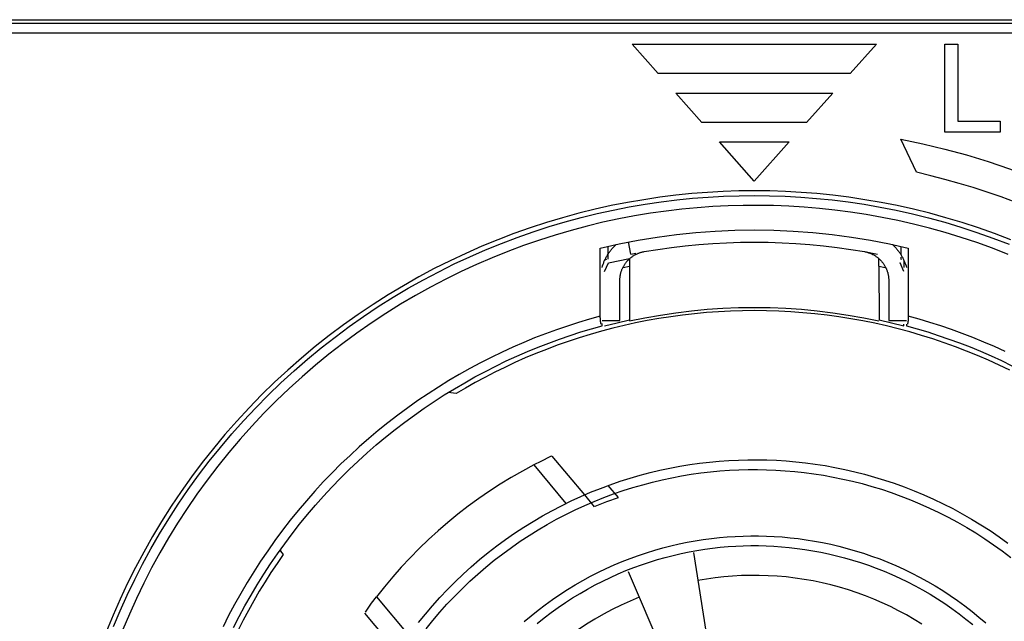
# Model space of a CAD drawing. Header units: millimetres. Extents: x -2637 to -1637, y 678 to 1678.
# Tile 280 of 348: x -2036 to -2016, y 1397 to 1409. Entities that reach past the tile are written whole.
import ezdxf

# ---------------------------------------------------------------- set-up
doc = ezdxf.new("R2010")
doc.units = ezdxf.units.MM
doc.layers.add('Make2D$B.SHOW mini', color=7, linetype='Continuous', true_color=0x000000)

msp = doc.modelspace()

# ---------------------------------------------------------------- linework, layer by layer
at = {"layer": 'Make2D$B.SHOW mini', "color": 18, "lineweight": -3, "true_color": 0x000000}
for points in [[(-2059.217, 1408.906), (-2008.217, 1408.906)], [(-2008.217, 1408.831), (-2059.217, 1408.831)], [(-2008.217, 1408.631), (-2059.217, 1408.631)], [(-2022.932, 1407.806), (-2023.467, 1408.406)], [(-2023.467, 1408.406), (-2018.467, 1408.406)], [(-2018.467, 1408.406), (-2019.003, 1407.806)], [(-2017.067, 1406.606), (-2017.067, 1408.406)], [(-2017.067, 1408.406), (-2016.803, 1408.406)], [(-2016.803, 1408.406), (-2016.803, 1406.834)], [(-2019.003, 1407.806), (-2022.932, 1407.806)], [(-2022.039, 1406.806), (-2022.574, 1407.406)], [(-2022.574, 1407.406), (-2019.36, 1407.406)], [(-2019.36, 1407.406), (-2019.896, 1406.806)], [(-2019.896, 1406.806), (-2022.039, 1406.806)], [(-2016.803, 1406.834), (-2015.935, 1406.834)], [(-2015.935, 1406.834), (-2015.935, 1406.606)], [(-2015.935, 1406.606), (-2017.067, 1406.606)], [(-2020.967, 1405.606), (-2021.682, 1406.406)], [(-2021.682, 1406.406), (-2020.253, 1406.406)], [(-2020.253, 1406.406), (-2020.967, 1405.606)], [(-2017.967, 1406.465), (-2017.517, 1406.37), (-2017.07, 1406.261), (-2016.625, 1406.139), (-2016.184, 1406.005), (-2015.747, 1405.857), (-2015.315, 1405.696), (-2014.888, 1405.523), (-2014.467, 1405.337)], [(-2017.65, 1405.785), (-2017.967, 1406.465)], [(-2013.2, 1403.988), (-2013.458, 1404.141), (-2013.72, 1404.289), (-2013.985, 1404.432), (-2014.253, 1404.569), (-2014.524, 1404.702), (-2014.798, 1404.828), (-2015.074, 1404.95), (-2015.353, 1405.066), (-2015.634, 1405.176), (-2015.917, 1405.28), (-2016.202, 1405.379), (-2016.489, 1405.472), (-2016.777, 1405.559), (-2017.067, 1405.64), (-2017.358, 1405.715), (-2017.65, 1405.785)], [(-2020.967, 1405.406), (-2021.284, 1405.403), (-2021.603, 1405.392), (-2021.924, 1405.374), (-2022.248, 1405.348), (-2022.573, 1405.315), (-2022.901, 1405.274), (-2023.23, 1405.225), (-2023.56, 1405.168), (-2023.892, 1405.103), (-2024.223, 1405.029), (-2024.556, 1404.947), (-2024.888, 1404.856), (-2025.22, 1404.756), (-2025.552, 1404.648), (-2025.883, 1404.531), (-2026.213, 1404.405), (-2026.541, 1404.271), (-2026.867, 1404.127), (-2027.191, 1403.975), (-2027.512, 1403.814), (-2027.831, 1403.644), (-2028.146, 1403.466), (-2028.457, 1403.279), (-2028.765, 1403.083), (-2029.068, 1402.879), (-2029.367, 1402.667), (-2029.661, 1402.447), (-2029.949, 1402.219), (-2030.232, 1401.983), (-2030.509, 1401.74), (-2030.779, 1401.49), (-2031.044, 1401.232), (-2031.301, 1400.968), (-2031.551, 1400.697), (-2031.795, 1400.421), (-2032.03, 1400.138), (-2032.258, 1399.849), (-2032.478, 1399.556), (-2032.691, 1399.257), (-2032.894, 1398.954), (-2033.09, 1398.646), (-2033.277, 1398.335), (-2033.456, 1398.019), (-2033.625, 1397.701), (-2033.786, 1397.38), (-2033.939, 1397.056), (-2034.082, 1396.729), (-2034.217, 1396.401)], [(-2015.722, 1404.405), (-2016.052, 1404.531), (-2016.382, 1404.648), (-2016.714, 1404.756), (-2017.046, 1404.856), (-2017.379, 1404.947), (-2017.711, 1405.029), (-2018.043, 1405.103), (-2018.374, 1405.168), (-2018.705, 1405.225), (-2019.034, 1405.274), (-2019.361, 1405.315), (-2019.687, 1405.348), (-2020.011, 1405.374), (-2020.332, 1405.392), (-2020.651, 1405.403), (-2020.967, 1405.406)], [(-2034.074, 1396.497), (-2033.938, 1396.819), (-2033.794, 1397.139), (-2033.641, 1397.457), (-2033.479, 1397.772), (-2033.309, 1398.084), (-2033.131, 1398.392), (-2032.944, 1398.697), (-2032.749, 1398.999), (-2032.546, 1399.296), (-2032.335, 1399.588), (-2032.116, 1399.875), (-2031.889, 1400.157), (-2031.655, 1400.434), (-2031.414, 1400.705), (-2031.166, 1400.97), (-2030.911, 1401.228), (-2030.649, 1401.48), (-2030.381, 1401.725), (-2030.107, 1401.962), (-2029.828, 1402.193), (-2029.543, 1402.416), (-2029.253, 1402.631), (-2028.958, 1402.838), (-2028.658, 1403.038), (-2028.354, 1403.229), (-2028.047, 1403.412), (-2027.736, 1403.586), (-2027.422, 1403.752), (-2027.105, 1403.91), (-2026.785, 1404.058), (-2026.464, 1404.199), (-2026.14, 1404.33), (-2025.815, 1404.453), (-2025.489, 1404.568), (-2025.162, 1404.674), (-2024.834, 1404.771), (-2024.506, 1404.86), (-2024.179, 1404.94), (-2023.852, 1405.012), (-2023.525, 1405.076), (-2023.199, 1405.132), (-2022.875, 1405.18), (-2022.552, 1405.22), (-2022.231, 1405.253), (-2021.911, 1405.278), (-2021.594, 1405.296), (-2021.279, 1405.306), (-2020.967, 1405.309)], [(-2020.967, 1405.309), (-2020.653, 1405.306), (-2020.336, 1405.295), (-2020.017, 1405.278), (-2019.696, 1405.252), (-2019.372, 1405.219), (-2019.047, 1405.179), (-2018.72, 1405.13), (-2018.392, 1405.073), (-2018.063, 1405.008), (-2017.733, 1404.935), (-2017.403, 1404.853), (-2017.073, 1404.763), (-2016.743, 1404.664), (-2016.413, 1404.557), (-2016.085, 1404.441), (-2015.757, 1404.316)], [(-2015.772, 1404.106), (-2016.092, 1404.23), (-2016.415, 1404.346), (-2016.738, 1404.453), (-2017.061, 1404.552), (-2017.385, 1404.642), (-2017.709, 1404.724), (-2018.032, 1404.797), (-2018.355, 1404.863), (-2018.677, 1404.92), (-2018.998, 1404.97), (-2019.317, 1405.012), (-2019.635, 1405.046), (-2019.95, 1405.072), (-2020.264, 1405.092), (-2020.575, 1405.104), (-2020.884, 1405.109), (-2021.193, 1405.108), (-2021.504, 1405.099), (-2021.818, 1405.084), (-2022.134, 1405.061), (-2022.452, 1405.03), (-2022.772, 1404.992), (-2023.093, 1404.947), (-2023.416, 1404.893), (-2023.739, 1404.831), (-2024.064, 1404.762), (-2024.388, 1404.684), (-2024.713, 1404.597), (-2025.038, 1404.502), (-2025.362, 1404.399), (-2025.686, 1404.287), (-2026.008, 1404.167), (-2026.329, 1404.038), (-2026.648, 1403.901), (-2026.965, 1403.755), (-2027.28, 1403.6), (-2027.592, 1403.437), (-2027.9, 1403.265), (-2028.205, 1403.085), (-2028.507, 1402.897), (-2028.804, 1402.701), (-2029.097, 1402.496), (-2029.385, 1402.284), (-2029.668, 1402.064), (-2029.946, 1401.837), (-2030.218, 1401.602), (-2030.484, 1401.361), (-2030.744, 1401.112), (-2030.997, 1400.857), (-2031.244, 1400.595), (-2031.483, 1400.327), (-2031.716, 1400.054), (-2031.941, 1399.775), (-2032.158, 1399.491), (-2032.368, 1399.202), (-2032.569, 1398.908), (-2032.763, 1398.61), (-2032.948, 1398.308), (-2033.126, 1398.003), (-2033.294, 1397.694), (-2033.455, 1397.382), (-2033.606, 1397.068), (-2033.75, 1396.751), (-2033.885, 1396.433)], [(-2024.117, 1404.235), (-2023.732, 1404.321), (-2023.344, 1404.396), (-2022.953, 1404.46), (-2022.559, 1404.512), (-2022.163, 1404.553), (-2021.765, 1404.583), (-2021.366, 1404.6), (-2020.967, 1404.606), (-2020.568, 1404.6), (-2020.17, 1404.583), (-2019.772, 1404.553), (-2019.376, 1404.512), (-2018.982, 1404.46), (-2018.591, 1404.396), (-2018.202, 1404.321), (-2017.817, 1404.235)], [(-2024.117, 1402.844), (-2024.117, 1404.235)], [(-2024.081, 1403.837), (-2024.071, 1403.87), (-2024.061, 1403.903), (-2024.048, 1403.936), (-2024.042, 1403.952), (-2024.035, 1403.968), (-2024.028, 1403.984), (-2024.021, 1404), (-2024.013, 1404.016), (-2024.005, 1404.032), (-2023.997, 1404.047), (-2023.988, 1404.063), (-2023.979, 1404.078), (-2023.97, 1404.093), (-2023.961, 1404.108), (-2023.952, 1404.123), (-2023.942, 1404.137), (-2023.932, 1404.152), (-2023.921, 1404.166), (-2023.911, 1404.18), (-2023.9, 1404.194), (-2023.889, 1404.207), (-2023.878, 1404.221), (-2023.866, 1404.234), (-2023.843, 1404.259), (-2023.818, 1404.284), (-2023.793, 1404.308)], [(-2023.964, 1404.27), (-2023.964, 1404.011)], [(-2023.717, 1403.572), (-2023.717, 1403.584), (-2023.717, 1403.596), (-2023.716, 1403.608), (-2023.715, 1403.621), (-2023.714, 1403.633), (-2023.713, 1403.646), (-2023.711, 1403.658), (-2023.709, 1403.671), (-2023.707, 1403.683), (-2023.704, 1403.696), (-2023.701, 1403.708), (-2023.698, 1403.721), (-2023.695, 1403.733), (-2023.691, 1403.746), (-2023.687, 1403.759), (-2023.683, 1403.771), (-2023.678, 1403.784), (-2023.674, 1403.796), (-2023.668, 1403.808), (-2023.663, 1403.82), (-2023.657, 1403.833), (-2023.651, 1403.845), (-2023.645, 1403.857), (-2023.638, 1403.868), (-2023.632, 1403.88), (-2023.624, 1403.892), (-2023.617, 1403.903), (-2023.609, 1403.914), (-2023.601, 1403.926), (-2023.593, 1403.936), (-2023.585, 1403.947), (-2023.576, 1403.958), (-2023.567, 1403.968), (-2023.558, 1403.978), (-2023.549, 1403.988), (-2023.539, 1403.998), (-2023.529, 1404.007), (-2023.519, 1404.017), (-2023.509, 1404.026), (-2023.499, 1404.034), (-2023.488, 1404.043), (-2023.477, 1404.051), (-2023.467, 1404.059), (-2023.456, 1404.067), (-2023.444, 1404.074), (-2023.433, 1404.081), (-2023.422, 1404.088), (-2023.41, 1404.095), (-2023.399, 1404.101), (-2023.387, 1404.107), (-2023.375, 1404.113), (-2023.363, 1404.118), (-2023.352, 1404.124), (-2023.34, 1404.129), (-2023.328, 1404.133), (-2023.316, 1404.137), (-2023.304, 1404.142), (-2023.292, 1404.145), (-2023.28, 1404.149), (-2023.268, 1404.152), (-2023.256, 1404.155), (-2023.244, 1404.158), (-2023.232, 1404.16), (-2023.22, 1404.162)], [(-2023.491, 1404.113), (-2023.539, 1404.36)], [(-2023.22, 1404.162), (-2022.942, 1404.208), (-2022.662, 1404.247), (-2022.381, 1404.28), (-2022.1, 1404.307), (-2021.817, 1404.329), (-2021.534, 1404.344), (-2021.251, 1404.353), (-2020.967, 1404.356), (-2020.683, 1404.353), (-2020.4, 1404.344), (-2020.117, 1404.329), (-2019.834, 1404.307), (-2019.553, 1404.28), (-2019.272, 1404.247), (-2018.992, 1404.207), (-2018.714, 1404.162)], [(-2018.715, 1404.162), (-2018.444, 1404.113)], [(-2018.714, 1404.162), (-2018.702, 1404.16), (-2018.69, 1404.158), (-2018.678, 1404.155), (-2018.666, 1404.152), (-2018.654, 1404.149), (-2018.642, 1404.145), (-2018.63, 1404.141), (-2018.618, 1404.137), (-2018.606, 1404.133), (-2018.594, 1404.128), (-2018.583, 1404.123), (-2018.571, 1404.118), (-2018.559, 1404.113), (-2018.547, 1404.107), (-2018.535, 1404.101), (-2018.524, 1404.095), (-2018.512, 1404.088), (-2018.501, 1404.081), (-2018.49, 1404.074), (-2018.479, 1404.066), (-2018.468, 1404.059), (-2018.457, 1404.051), (-2018.446, 1404.043), (-2018.435, 1404.034), (-2018.425, 1404.025), (-2018.415, 1404.016), (-2018.405, 1404.007), (-2018.395, 1403.998), (-2018.385, 1403.988), (-2018.376, 1403.978), (-2018.367, 1403.968), (-2018.358, 1403.957), (-2018.349, 1403.947), (-2018.341, 1403.936), (-2018.333, 1403.925), (-2018.325, 1403.914), (-2018.317, 1403.903), (-2018.31, 1403.891), (-2018.303, 1403.88), (-2018.296, 1403.868), (-2018.289, 1403.856), (-2018.283, 1403.844), (-2018.277, 1403.832), (-2018.271, 1403.82), (-2018.266, 1403.808), (-2018.261, 1403.795), (-2018.256, 1403.783), (-2018.251, 1403.771), (-2018.247, 1403.758), (-2018.243, 1403.745), (-2018.239, 1403.733), (-2018.236, 1403.72), (-2018.233, 1403.708), (-2018.23, 1403.695), (-2018.228, 1403.683), (-2018.225, 1403.67), (-2018.223, 1403.657), (-2018.222, 1403.645), (-2018.22, 1403.633), (-2018.219, 1403.62), (-2018.218, 1403.608), (-2018.218, 1403.596), (-2018.217, 1403.583), (-2018.217, 1403.571)], [(-2018.141, 1404.308), (-2018.116, 1404.284), (-2018.092, 1404.259), (-2018.068, 1404.234), (-2018.057, 1404.221), (-2018.046, 1404.207), (-2018.035, 1404.194), (-2018.024, 1404.18), (-2018.013, 1404.166), (-2018.003, 1404.152), (-2017.993, 1404.137), (-2017.983, 1404.123), (-2017.973, 1404.108), (-2017.964, 1404.093), (-2017.955, 1404.078), (-2017.946, 1404.063), (-2017.938, 1404.047), (-2017.93, 1404.032), (-2017.922, 1404.016), (-2017.914, 1404), (-2017.907, 1403.984), (-2017.899, 1403.968), (-2017.893, 1403.952), (-2017.886, 1403.936), (-2017.874, 1403.903), (-2017.863, 1403.87), (-2017.853, 1403.837)], [(-2017.97, 1404.27), (-2017.97, 1404.103)], [(-2017.817, 1404.235), (-2017.817, 1402.844)], [(-2024.02, 1403.998), (-2023.982, 1404.007)], [(-2023.952, 1403.931), (-2023.517, 1404.024)], [(-2023.517, 1404.024), (-2023.517, 1403.867)], [(-2023.491, 1404.113), (-2023.392, 1404.131)], [(-2018.418, 1403.867), (-2018.418, 1404.024)], [(-2017.97, 1404.049), (-2017.97, 1404.011)], [(-2017.968, 1404.011), (-2017.955, 1404.008)], [(-2017.899, 1403.837), (-2017.899, 1403.966)], [(-2024.029, 1403.755), (-2023.952, 1403.931)], [(-2023.652, 1403.84), (-2023.517, 1403.867)], [(-2023.517, 1403.867), (-2023.518, 1402.768)], [(-2018.417, 1403.867), (-2018.288, 1403.841)], [(-2018.417, 1403.867), (-2018.416, 1402.768)], [(-2017.993, 1403.933), (-2017.982, 1403.931)], [(-2017.906, 1403.755), (-2017.982, 1403.931)], [(-2023.717, 1402.756), (-2023.717, 1403.572)], [(-2018.217, 1403.571), (-2018.217, 1402.756)], [(-2015.743, 1401.736), (-2015.959, 1401.841), (-2016.179, 1401.941), (-2016.401, 1402.037), (-2016.626, 1402.129), (-2016.854, 1402.216), (-2017.084, 1402.299), (-2017.316, 1402.377), (-2017.55, 1402.45), (-2017.786, 1402.519), (-2018.024, 1402.583), (-2018.263, 1402.642), (-2018.504, 1402.696), (-2018.747, 1402.745), (-2018.99, 1402.789), (-2019.235, 1402.828), (-2019.48, 1402.862), (-2019.726, 1402.891), (-2019.973, 1402.914), (-2020.22, 1402.932), (-2020.468, 1402.945), (-2020.715, 1402.953), (-2020.962, 1402.956), (-2021.209, 1402.954), (-2021.456, 1402.946), (-2021.702, 1402.933), (-2021.947, 1402.915), (-2022.191, 1402.892), (-2022.435, 1402.864), (-2022.677, 1402.832), (-2022.917, 1402.794), (-2023.157, 1402.751), (-2023.394, 1402.704), (-2023.63, 1402.652), (-2023.864, 1402.595), (-2024.095, 1402.534), (-2024.325, 1402.468), (-2024.552, 1402.398), (-2024.777, 1402.324), (-2025, 1402.246), (-2025.22, 1402.163), (-2025.437, 1402.077), (-2025.651, 1401.987), (-2025.862, 1401.893), (-2026.071, 1401.795), (-2026.276, 1401.694), (-2026.478, 1401.59), (-2026.677, 1401.483), (-2026.873, 1401.372), (-2027.065, 1401.258)], [(-2023.517, 1402.745), (-2023.204, 1402.809), (-2022.889, 1402.865), (-2022.572, 1402.913), (-2022.253, 1402.952), (-2021.933, 1402.983), (-2021.612, 1403.005), (-2021.29, 1403.018), (-2020.967, 1403.022), (-2020.645, 1403.018), (-2020.323, 1403.005), (-2020.001, 1402.983), (-2019.681, 1402.952), (-2019.362, 1402.913), (-2019.045, 1402.865), (-2018.73, 1402.809), (-2018.418, 1402.745)], [(-2024.117, 1402.844), (-2024.341, 1402.781), (-2024.565, 1402.714), (-2024.789, 1402.641), (-2025.013, 1402.564), (-2025.237, 1402.483), (-2025.461, 1402.396), (-2025.683, 1402.304), (-2025.906, 1402.208), (-2026.127, 1402.106), (-2026.347, 1401.999), (-2026.566, 1401.888), (-2026.784, 1401.771), (-2027.001, 1401.65), (-2027.215, 1401.524), (-2027.428, 1401.392), (-2027.639, 1401.256), (-2027.848, 1401.115), (-2028.054, 1400.969), (-2028.258, 1400.819), (-2028.46, 1400.663), (-2028.658, 1400.503), (-2028.854, 1400.339), (-2029.047, 1400.17), (-2029.236, 1399.996), (-2029.422, 1399.819), (-2029.605, 1399.637), (-2029.783, 1399.451), (-2029.958, 1399.261), (-2030.129, 1399.067), (-2030.296, 1398.869), (-2030.459, 1398.668), (-2030.618, 1398.463), (-2030.772, 1398.255), (-2030.921, 1398.044), (-2031.066, 1397.83), (-2031.206, 1397.612), (-2031.342, 1397.393), (-2031.472, 1397.17), (-2031.598, 1396.945), (-2031.719, 1396.718), (-2031.834, 1396.489)], [(-2024.1, 1402.676), (-2024.101, 1402.68), (-2024.102, 1402.683), (-2024.103, 1402.691), (-2024.105, 1402.699), (-2024.107, 1402.708), (-2024.109, 1402.718), (-2024.11, 1402.727), (-2024.113, 1402.748), (-2024.115, 1402.77), (-2024.116, 1402.793), (-2024.117, 1402.818), (-2024.117, 1402.844)], [(-2024.081, 1402.756), (-2023.717, 1402.756)], [(-2024.029, 1402.644), (-2023.774, 1402.709), (-2023.518, 1402.768)], [(-2023.517, 1402.777), (-2023.517, 1402.745)], [(-2018.416, 1402.768), (-2018.16, 1402.709), (-2017.906, 1402.644)], [(-2018.217, 1402.756), (-2017.853, 1402.756)], [(-2017.817, 1402.844), (-2017.818, 1402.817), (-2017.818, 1402.792), (-2017.82, 1402.768), (-2017.822, 1402.747), (-2017.825, 1402.726), (-2017.826, 1402.716), (-2017.828, 1402.707), (-2017.829, 1402.699), (-2017.831, 1402.691), (-2017.833, 1402.683), (-2017.834, 1402.68), (-2017.835, 1402.676)], [(-2015.838, 1402.12), (-2016.056, 1402.22), (-2016.275, 1402.314), (-2016.494, 1402.404), (-2016.714, 1402.489), (-2016.934, 1402.569), (-2017.155, 1402.645), (-2017.376, 1402.716), (-2017.597, 1402.782), (-2017.817, 1402.844)], [(-2031.618, 1396.475), (-2031.504, 1396.697), (-2031.385, 1396.917), (-2031.261, 1397.136), (-2031.133, 1397.351), (-2031, 1397.565), (-2030.862, 1397.775), (-2030.72, 1397.983), (-2030.573, 1398.188), (-2030.422, 1398.39), (-2030.267, 1398.588), (-2030.108, 1398.783), (-2029.944, 1398.975), (-2029.777, 1399.163), (-2029.606, 1399.347), (-2029.431, 1399.527), (-2029.253, 1399.704), (-2029.072, 1399.876), (-2028.887, 1400.045), (-2028.699, 1400.209), (-2028.508, 1400.368), (-2028.314, 1400.523), (-2028.118, 1400.674), (-2027.919, 1400.82), (-2027.717, 1400.962), (-2027.514, 1401.099), (-2027.308, 1401.232), (-2027.101, 1401.359), (-2026.891, 1401.482), (-2026.681, 1401.6), (-2026.468, 1401.714), (-2026.255, 1401.822), (-2026.04, 1401.926), (-2025.824, 1402.025), (-2025.608, 1402.119), (-2025.391, 1402.208), (-2025.173, 1402.293), (-2024.955, 1402.373), (-2024.736, 1402.448), (-2024.518, 1402.519), (-2024.3, 1402.585), (-2024.081, 1402.646)], [(-2024.082, 1402.647), (-2024.082, 1402.693)], [(-2017.906, 1402.644), (-2017.906, 1402.676)], [(-2017.853, 1402.676), (-2017.853, 1402.647)], [(-2017.853, 1402.646), (-2017.637, 1402.585), (-2017.42, 1402.52), (-2017.203, 1402.45), (-2016.986, 1402.375), (-2016.77, 1402.296), (-2016.554, 1402.212), (-2016.338, 1402.124), (-2016.123, 1402.031), (-2015.909, 1401.933), (-2015.696, 1401.83)], [(-2027.065, 1401.258), (-2027.226, 1401.284)], [(-2025.137, 1399.969), (-2025.336, 1399.873), (-2025.479, 1399.799)], [(-2025.11, 1399.982), (-2025.137, 1399.969)], [(-2025.11, 1399.982), (-2024.442, 1399.186)], [(-2025.479, 1399.799), (-2025.71, 1399.675), (-2025.939, 1399.543), (-2026.164, 1399.406), (-2026.386, 1399.262), (-2026.604, 1399.111), (-2026.819, 1398.955), (-2027.029, 1398.793), (-2027.234, 1398.625), (-2027.436, 1398.451), (-2027.632, 1398.273), (-2027.823, 1398.089), (-2028.009, 1397.9), (-2028.189, 1397.706), (-2028.364, 1397.508), (-2028.533, 1397.306), (-2028.696, 1397.1)], [(-2027.838, 1396.575), (-2027.696, 1396.749), (-2027.55, 1396.92), (-2027.4, 1397.088), (-2027.245, 1397.251), (-2027.086, 1397.411), (-2026.923, 1397.566), (-2026.756, 1397.718), (-2026.585, 1397.864), (-2026.411, 1398.006), (-2026.233, 1398.144), (-2026.053, 1398.277), (-2025.869, 1398.404), (-2025.682, 1398.527), (-2025.493, 1398.645), (-2025.302, 1398.757), (-2025.108, 1398.864), (-2024.913, 1398.966), (-2024.715, 1399.063), (-2024.517, 1399.154), (-2024.316, 1399.24), (-2024.115, 1399.32), (-2023.913, 1399.395), (-2023.71, 1399.465), (-2023.507, 1399.529), (-2023.303, 1399.588), (-2023.1, 1399.642), (-2022.896, 1399.691), (-2022.693, 1399.734), (-2022.49, 1399.772), (-2022.288, 1399.806), (-2022.086, 1399.834), (-2021.886, 1399.858), (-2021.687, 1399.876), (-2021.489, 1399.89), (-2021.292, 1399.9), (-2021.097, 1399.905), (-2020.903, 1399.906), (-2020.71, 1399.902), (-2020.515, 1399.894), (-2020.318, 1399.882), (-2020.12, 1399.865), (-2019.921, 1399.843), (-2019.721, 1399.817), (-2019.52, 1399.786), (-2019.318, 1399.749), (-2019.116, 1399.708), (-2018.913, 1399.662), (-2018.711, 1399.61), (-2018.508, 1399.553), (-2018.305, 1399.491), (-2018.103, 1399.424), (-2017.901, 1399.351), (-2017.7, 1399.273), (-2017.5, 1399.19), (-2017.301, 1399.101), (-2017.104, 1399.007), (-2016.908, 1398.907), (-2016.714, 1398.803), (-2016.522, 1398.693), (-2016.332, 1398.577), (-2016.145, 1398.457), (-2015.96, 1398.332), (-2015.778, 1398.201)], [(-2025.479, 1399.799), (-2024.819, 1399.013)], [(-2027.681, 1396.451), (-2027.543, 1396.621), (-2027.4, 1396.788), (-2027.253, 1396.952), (-2027.102, 1397.112), (-2026.946, 1397.268), (-2026.787, 1397.42), (-2026.624, 1397.568), (-2026.457, 1397.711), (-2026.287, 1397.85), (-2026.113, 1397.984), (-2025.936, 1398.114), (-2025.757, 1398.239), (-2025.575, 1398.358), (-2025.39, 1398.473), (-2025.203, 1398.583), (-2025.014, 1398.688), (-2024.823, 1398.788), (-2024.63, 1398.882), (-2024.435, 1398.971), (-2024.24, 1399.055), (-2024.043, 1399.134), (-2023.846, 1399.207), (-2023.648, 1399.275), (-2023.449, 1399.338), (-2023.25, 1399.396), (-2023.051, 1399.448), (-2022.852, 1399.496), (-2022.653, 1399.538), (-2022.455, 1399.576), (-2022.258, 1399.608), (-2022.061, 1399.636), (-2021.865, 1399.659), (-2021.67, 1399.677), (-2021.477, 1399.691), (-2021.284, 1399.7), (-2021.094, 1399.705), (-2020.905, 1399.706), (-2020.716, 1399.702), (-2020.525, 1399.695), (-2020.333, 1399.682), (-2020.14, 1399.666), (-2019.945, 1399.645), (-2019.75, 1399.619), (-2019.553, 1399.588), (-2019.356, 1399.553), (-2019.158, 1399.512), (-2018.96, 1399.467), (-2018.762, 1399.417), (-2018.564, 1399.361), (-2018.366, 1399.301), (-2018.168, 1399.235), (-2017.971, 1399.164), (-2017.775, 1399.088), (-2017.579, 1399.006), (-2017.385, 1398.919), (-2017.192, 1398.827), (-2017.001, 1398.73), (-2016.811, 1398.628), (-2016.623, 1398.52), (-2016.438, 1398.408), (-2016.255, 1398.29), (-2016.074, 1398.168), (-2015.897, 1398.04), (-2015.722, 1397.908)], [(-2023.747, 1399.136), (-2023.953, 1399.381)], [(-2024.442, 1399.186), (-2024.241, 1398.946)], [(-2024.223, 1398.954), (-2023.986, 1399.049), (-2023.747, 1399.136)], [(-2025.674, 1396.595), (-2025.533, 1396.714), (-2025.389, 1396.829), (-2025.243, 1396.941), (-2025.094, 1397.048), (-2024.942, 1397.151), (-2024.789, 1397.25), (-2024.633, 1397.345), (-2024.476, 1397.435), (-2024.317, 1397.522), (-2024.156, 1397.604), (-2023.994, 1397.681), (-2023.831, 1397.754), (-2023.667, 1397.823), (-2023.503, 1397.888), (-2023.337, 1397.948), (-2023.171, 1398.003), (-2023.005, 1398.054), (-2022.839, 1398.101), (-2022.672, 1398.144), (-2022.506, 1398.183), (-2022.34, 1398.217), (-2022.175, 1398.247), (-2022.01, 1398.273), (-2021.845, 1398.295), (-2021.682, 1398.314), (-2021.52, 1398.328), (-2021.358, 1398.339), (-2021.198, 1398.345), (-2021.04, 1398.349), (-2020.881, 1398.349), (-2020.72, 1398.345), (-2020.559, 1398.338), (-2020.396, 1398.326), (-2020.233, 1398.312), (-2020.068, 1398.293), (-2019.903, 1398.27), (-2019.737, 1398.243), (-2019.57, 1398.212), (-2019.403, 1398.177), (-2019.236, 1398.138), (-2019.069, 1398.094), (-2018.901, 1398.046), (-2018.734, 1397.994), (-2018.568, 1397.937), (-2018.402, 1397.876), (-2018.236, 1397.811), (-2018.072, 1397.741), (-2017.908, 1397.666), (-2017.746, 1397.588), (-2017.586, 1397.505), (-2017.426, 1397.417), (-2017.269, 1397.326), (-2017.113, 1397.23), (-2016.96, 1397.13), (-2016.809, 1397.025), (-2016.66, 1396.917), (-2016.514, 1396.805), (-2016.371, 1396.689), (-2016.23, 1396.569)], [(-2025.406, 1396.56), (-2025.266, 1396.672), (-2025.124, 1396.78), (-2024.979, 1396.884), (-2024.832, 1396.984), (-2024.683, 1397.081), (-2024.531, 1397.173), (-2024.378, 1397.261), (-2024.224, 1397.345), (-2024.068, 1397.424), (-2023.91, 1397.5), (-2023.752, 1397.571), (-2023.592, 1397.638), (-2023.432, 1397.7), (-2023.271, 1397.759), (-2023.11, 1397.813), (-2022.948, 1397.863), (-2022.787, 1397.908), (-2022.625, 1397.95), (-2022.463, 1397.987), (-2022.302, 1398.021), (-2022.141, 1398.05), (-2021.981, 1398.075), (-2021.821, 1398.097), (-2021.662, 1398.115), (-2021.504, 1398.129), (-2021.348, 1398.139), (-2021.192, 1398.146), (-2021.038, 1398.149), (-2020.883, 1398.149), (-2020.727, 1398.145), (-2020.57, 1398.138), (-2020.412, 1398.127), (-2020.253, 1398.113), (-2020.093, 1398.094), (-2019.932, 1398.072), (-2019.771, 1398.046), (-2019.609, 1398.016), (-2019.446, 1397.982), (-2019.284, 1397.944), (-2019.121, 1397.901), (-2018.959, 1397.855), (-2018.796, 1397.804), (-2018.634, 1397.749), (-2018.473, 1397.689), (-2018.312, 1397.626), (-2018.152, 1397.558), (-2017.993, 1397.485), (-2017.836, 1397.409), (-2017.68, 1397.328), (-2017.525, 1397.243), (-2017.372, 1397.154), (-2017.221, 1397.061), (-2017.071, 1396.964), (-2016.924, 1396.862), (-2016.78, 1396.757), (-2016.638, 1396.648), (-2016.498, 1396.535)], [(-2030.601, 1397.97), (-2030.729, 1397.786), (-2030.853, 1397.599), (-2030.974, 1397.41), (-2031.092, 1397.217), (-2031.206, 1397.022), (-2031.316, 1396.825), (-2031.424, 1396.625), (-2031.527, 1396.422)], [(-2030.647, 1398.053), (-2030.658, 1398.038)], [(-2030.658, 1398.038), (-2030.601, 1397.97)], [(-2022.208, 1398.006), (-2021.649, 1394.446)], [(-2023.545, 1397.623), (-2022.132, 1394.307)], [(-2017.54, 1396.544), (-2017.696, 1396.64), (-2017.855, 1396.731), (-2018.017, 1396.819), (-2018.181, 1396.902), (-2018.349, 1396.98), (-2018.519, 1397.053), (-2018.692, 1397.122), (-2018.866, 1397.186), (-2019.043, 1397.245), (-2019.221, 1397.298), (-2019.401, 1397.346), (-2019.582, 1397.389), (-2019.764, 1397.427), (-2019.947, 1397.459), (-2020.13, 1397.486), (-2020.314, 1397.508), (-2020.498, 1397.524), (-2020.681, 1397.535), (-2020.865, 1397.541), (-2021.047, 1397.541), (-2021.229, 1397.536), (-2021.41, 1397.526), (-2021.59, 1397.511), (-2021.768, 1397.491), (-2021.944, 1397.466), (-2022.119, 1397.437)], [(-2028.923, 1396.792), (-2028.794, 1396.971), (-2028.696, 1397.1)], [(-2028.696, 1397.1), (-2028.036, 1396.313)], [(-2023.319, 1397.093), (-2023.505, 1397.015), (-2023.69, 1396.932), (-2023.871, 1396.843), (-2024.05, 1396.748), (-2024.226, 1396.647), (-2024.398, 1396.541), (-2024.567, 1396.43), (-2024.732, 1396.314)], [(-2028.94, 1396.768), (-2028.272, 1395.973)]]:
    msp.add_lwpolyline(points, dxfattribs=at)

doc.saveas('drawing.dxf')
